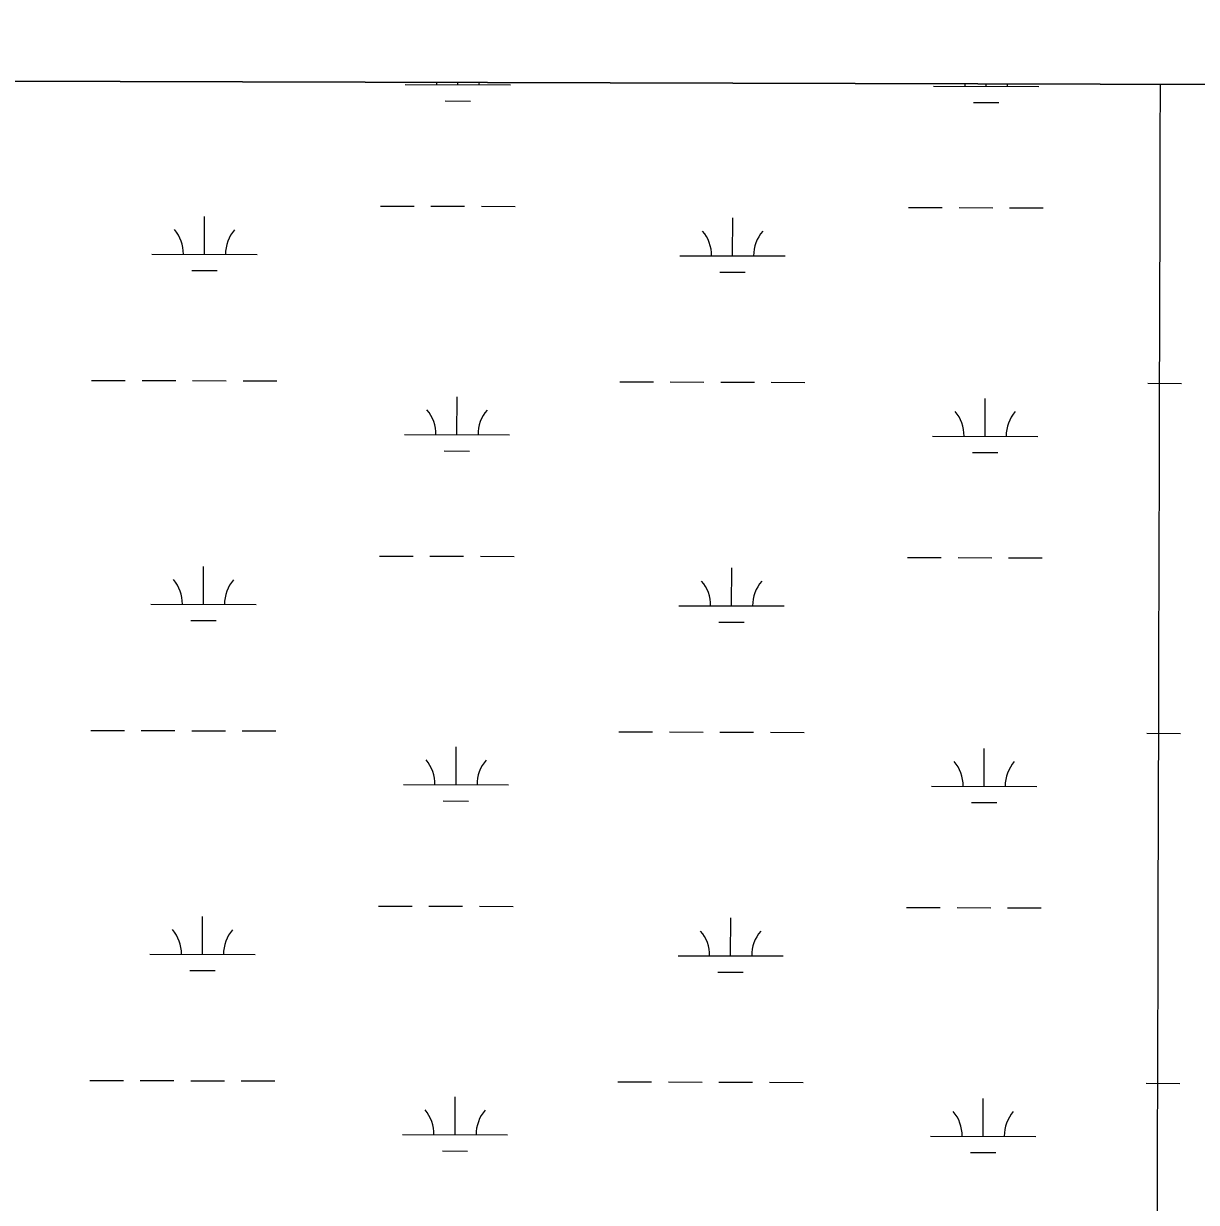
# Model space of a CAD drawing. Extents: x 3161514 to 3199414, y 831166 to 856601.
# Drawn here: x 3185603 to 3186717, y 853700 to 854820 of the extents above; entities that cross this region are included whole.
import ezdxf

# ---------------------------------------------------------------- set-up
doc = ezdxf.new("R2010")
doc.units = 0
for name, color, linetype in [('V-GRID-FRAM', 7, 'Continuous'), ('V-GRID-MAJR', 7, 'Continuous'), ('V-SITE-VEGE', 7, 'Continuous'), ('V-WETL-SWMP', 7, 'Continuous')]:
    doc.layers.add(name, color=color, linetype=linetype)

msp = doc.modelspace()

# ---------------------------------------------------------------- linework, layer by layer
at = {"layer": 'V-GRID-FRAM'}
msp.add_lwpolyline([(3165761.0470000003, 854820.033), (3197144.3310000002, 854733.305), (3197102.006, 836546.107), (3165702.8510000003, 836632.8790000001), (3165761.0470000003, 854820.033)], dxfattribs=at)
at = {"layer": 'V-GRID-MAJR'}
msp.add_spline([(3186635.62, 836575.0310000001), (3186651.484, 842634.341), (3186667.355, 848696.736), (3186683.227, 854759.171), (3186683.235, 854762.214)], degree=3, dxfattribs=at)
at = {"layer": 'V-SITE-VEGE'}
msp.add_line((3193473.2120000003, 854743.4501718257), (3185243.663, 854766.1926077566), dxfattribs=at)
at = {"layer": 'V-WETL-SWMP'}
for p, q in [((3186890.429855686, 854761.6417520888), (3185283.413265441, 854766.0827575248)), ((3185965.6741665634, 854762.0040018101), (3186065.673784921, 854761.7277258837)), ((3186015.673975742, 854761.8658638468), (3186015.6800352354, 854764.0591314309)), ((3186517.580060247, 854760.4792128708), (3186517.586118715, 854762.6721092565)), ((3186467.5802510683, 854760.6173508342), (3186567.579869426, 854760.3410749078)), ((3186003.631389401, 854746.4680758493), (3186027.6312978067, 854746.4017696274)), ((3186505.537473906, 854745.0814248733), (3186529.537382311, 854745.0151186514)), ((3185941.947345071, 854646.6371130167), (3185973.9472229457, 854646.5487047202)), ((3185989.9471618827, 854646.5045005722), (3186021.947039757, 854646.4160922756)), ((3186037.946978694, 854646.3718881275), (3186069.9468565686, 854646.283479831)), ((3186443.853429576, 854645.2504620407), (3186475.85330745, 854645.1620537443)), ((3186491.8532463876, 854645.1178495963), (3186523.853124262, 854645.0294412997)), ((3186539.853063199, 854644.9852371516), (3186571.8529410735, 854644.896828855)), ((3185774.755707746, 854600.6688478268), (3185774.8551670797, 854636.6687104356)), ((3186276.661792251, 854599.2821968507), (3186276.761251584, 854635.2820594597)), ((3185724.755898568, 854600.8069857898), (3185824.755516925, 854600.5307098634)), ((3186226.6619830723, 854599.4203348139), (3186326.6616014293, 854599.1440588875)), ((3185762.713121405, 854585.2710598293), (3185786.7130298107, 854585.204753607)), ((3186264.61920591, 854583.8844088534), (3186288.619114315, 854583.8181026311)), ((3185667.580388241, 854480.8934903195), (3185699.5802661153, 854480.8050820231)), ((3185715.5802050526, 854480.7608778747), (3185747.580082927, 854480.6724695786)), ((3185763.580021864, 854480.6282654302), (3185795.5798997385, 854480.5398571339)), ((3185811.5798386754, 854480.4956529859), (3185843.5797165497, 854480.4072446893)), ((3186169.486472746, 854479.5068393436), (3186201.48635062, 854479.4184310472)), ((3186217.4862895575, 854479.3742268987), (3186249.486167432, 854479.2858186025)), ((3186265.4861063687, 854479.2416144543), (3186297.485984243, 854479.153206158)), ((3186313.4859231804, 854479.1090020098), (3186345.4858010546, 854479.0205937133)), ((3186671.3925572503, 854478.1201883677), (3186703.392435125, 854478.0317800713)), ((3186014.7548748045, 854429.1921334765), (3186014.854334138, 854465.1919960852)), ((3186516.660959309, 854427.8054825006), (3186516.760418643, 854463.8053451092)), ((3185964.7550656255, 854429.3302714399), (3186064.7546839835, 854429.0539955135)), ((3186466.6611501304, 854427.9436204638), (3186566.660768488, 854427.6673445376)), ((3186002.712288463, 854413.794345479), (3186026.712196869, 854413.7280392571)), ((3186504.6183729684, 854412.4076945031), (3186528.6182813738, 854412.3413882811)), ((3185941.0282441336, 854313.9633826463), (3185973.028122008, 854313.87497435)), ((3185989.028060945, 854313.830770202), (3186021.0279388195, 854313.7423619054)), ((3186037.027877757, 854313.6981577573), (3186069.0277556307, 854313.6097494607)), ((3185773.8366068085, 854267.9951174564), (3185773.9360661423, 854303.9949800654)), ((3186275.7426913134, 854266.6084664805), (3186275.8421506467, 854302.6083290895)), ((3186442.934328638, 854312.5767316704), (3186474.934206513, 854312.4883233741)), ((3186490.9341454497, 854312.444119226), (3186522.934023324, 854312.3557109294)), ((3186538.9339622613, 854312.3115067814), (3186570.9338401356, 854312.2230984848)), ((3185723.83679763, 854268.1332554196), (3185823.836415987, 854267.8569794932)), ((3186225.742882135, 854266.7466044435), (3186325.7425004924, 854266.4703285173)), ((3185761.7940204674, 854252.5973294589), (3185785.7939288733, 854252.5310232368)), ((3186263.700104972, 854251.210678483), (3186287.7000133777, 854251.1443722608)), ((3185666.661287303, 854148.2197599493), (3185698.6611651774, 854148.1313516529)), ((3185714.6611041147, 854148.0871475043), (3185746.660981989, 854147.9987392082)), ((3185762.6609209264, 854147.95453506), (3185794.6607988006, 854147.8661267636)), ((3185810.6607377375, 854147.8219226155), (3185842.6606156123, 854147.7335143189)), ((3186168.567371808, 854146.8331089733), (3186200.5672496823, 854146.7447006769)), ((3186216.5671886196, 854146.7004965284), (3186248.567066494, 854146.6120882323)), ((3186264.5670054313, 854146.567884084), (3186296.5668833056, 854146.4794757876)), ((3186312.566822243, 854146.4352716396), (3186344.566700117, 854146.346863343)), ((3186670.4734563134, 854145.4464579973), (3186702.4733341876, 854145.358049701)), ((3186013.8357738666, 854096.5184031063), (3186013.9352332, 854132.5182657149)), ((3186515.741858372, 854095.1317521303), (3186515.8413177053, 854131.131614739)), ((3185963.8359646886, 854096.6565410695), (3186063.8355830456, 854096.3802651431)), ((3186465.742049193, 854095.2698900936), (3186565.7416675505, 854094.9936141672)), ((3186001.7931875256, 854081.1206151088), (3186025.793095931, 854081.0543088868)), ((3186503.6992720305, 854079.7339641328), (3186527.6991804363, 854079.6676579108)), ((3185940.1091431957, 853981.2896522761), (3185972.1090210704, 853981.2012439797)), ((3185988.1089600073, 853981.1570398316), (3186020.1088378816, 853981.068631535)), ((3186036.108776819, 853981.024427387), (3186068.1086546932, 853980.9360190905)), ((3186442.0152277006, 853979.9030013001), (3186474.0151055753, 853979.8145930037)), ((3186490.015044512, 853979.7703888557), (3186522.0149223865, 853979.6819805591)), ((3186538.014861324, 853979.637776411), (3186570.0147391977, 853979.5493681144)), ((3185772.917505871, 853935.3213870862), (3185773.0169652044, 853971.321249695)), ((3186274.8235903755, 853933.9347361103), (3186274.9230497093, 853969.9345987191)), ((3185722.9176966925, 853935.4595250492), (3185822.917315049, 853935.1832491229)), ((3186224.823781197, 853934.0728740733), (3186324.8233995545, 853933.7965981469)), ((3185760.87491953, 853919.9235990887), (3185784.8748279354, 853919.8572928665)), ((3186262.7810040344, 853918.5369481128), (3186286.7809124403, 853918.4706418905)), ((3185665.7421863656, 853815.5460295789), (3185697.74206424, 853815.4576212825)), ((3185713.7420031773, 853815.4134171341), (3185745.7418810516, 853815.325008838)), ((3185761.741819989, 853815.2808046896), (3185793.741697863, 853815.1923963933)), ((3185809.7416368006, 853815.1481922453), (3185841.741514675, 853815.0597839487)), ((3186167.64827087, 853814.159378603), (3186199.648148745, 853814.0709703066)), ((3186215.6480876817, 853814.0267661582), (3186247.647965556, 853813.9383578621)), ((3186263.6479044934, 853813.8941537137), (3186295.6477823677, 853813.8057454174)), ((3186311.647721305, 853813.7615412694), (3186343.6475991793, 853813.6731329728)), ((3186669.5543553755, 853812.7727276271), (3186701.5542332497, 853812.6843193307)), ((3186012.9166729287, 853763.8446727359), (3186013.016132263, 853799.8445353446)), ((3186514.822757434, 853762.45802176), (3186514.9222167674, 853798.4578843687)), ((3185962.9168637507, 853763.9828106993), (3186062.916482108, 853763.7065347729)), ((3186464.8229482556, 853762.5961597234), (3186564.8225666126, 853762.319883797)), ((3186000.874086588, 853748.4468847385), (3186024.873994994, 853748.3805785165)), ((3186502.780171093, 853747.0602337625), (3186526.7800794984, 853746.9939275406))]:
    msp.add_line(p, q, dxfattribs=at)
for centre, radius, start, end in [((3185960.432562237, 854762.4932881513), 35.24628790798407, 359.06988529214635, 2.6363581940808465), ((3186070.9180127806, 854762.1880422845), 35.246287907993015, 177.04710075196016, 180.6135406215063), ((3186462.338646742, 854761.1066371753), 35.24628790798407, 359.06988529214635, 2.635754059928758), ((3186572.8240972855, 854760.8013913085), 35.246287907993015, 177.04770488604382, 180.6135406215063), ((3185719.5142942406, 854601.2962721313), 35.24628790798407, 359.06988529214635, 40.61354362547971), ((3185829.9997447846, 854600.9910262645), 35.246287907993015, 139.06988228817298, 180.6135406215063), ((3186221.4203787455, 854599.9096211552), 35.24628790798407, 359.06988529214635, 40.61354362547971), ((3186331.9058292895, 854599.6043752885), 35.246287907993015, 139.06988228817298, 180.6135406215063), ((3185959.5134612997, 854429.819557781), 35.24628790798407, 359.06988529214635, 40.61354362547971), ((3186069.9989118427, 854429.5143119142), 35.246287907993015, 139.06988228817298, 180.6135406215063), ((3186461.419545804, 854428.4329068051), 35.24628790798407, 359.06988529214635, 40.61354362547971), ((3186571.904996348, 854428.1276609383), 35.246287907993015, 139.06988228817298, 180.6135406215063), ((3185718.595193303, 854268.6225417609), 35.24628790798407, 359.06988529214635, 40.61354362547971), ((3185829.0806438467, 854268.3172958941), 35.246287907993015, 139.06988228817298, 180.6135406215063), ((3186220.5012778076, 854267.235890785), 35.24628790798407, 359.06988529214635, 40.61354362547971), ((3186330.9867283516, 854266.9306449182), 35.246287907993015, 139.06988228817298, 180.6135406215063), ((3185958.5943603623, 854097.1458274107), 35.24628790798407, 359.06988529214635, 40.61354362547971), ((3186069.0798109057, 854096.840581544), 35.246287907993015, 139.06988228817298, 180.6135406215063), ((3186460.5004448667, 854095.7591764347), 35.24628790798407, 359.06988529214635, 40.61354362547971), ((3186570.98589541, 854095.453930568), 35.246287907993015, 139.06988228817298, 180.6135406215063), ((3185717.6760923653, 853935.9488113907), 35.24628790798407, 359.06988529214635, 40.61354362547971), ((3185828.161542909, 853935.6435655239), 35.246287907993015, 139.06988228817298, 180.6135406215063), ((3186219.58217687, 853934.5621604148), 35.24628790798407, 359.06988529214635, 40.61354362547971), ((3186330.0676274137, 853934.256914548), 35.246287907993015, 139.06988228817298, 180.6135406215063), ((3185957.6752594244, 853764.4720970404), 35.24628790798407, 359.06988529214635, 40.61354362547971), ((3186068.160709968, 853764.1668511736), 35.246287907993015, 139.06988228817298, 180.6135406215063), ((3186459.5813439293, 853763.0854460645), 35.24628790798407, 359.06988529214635, 40.61354362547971), ((3186570.0667944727, 853762.7802001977), 35.246287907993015, 139.06988228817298, 180.6135406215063)]:
    msp.add_arc(centre, radius, start, end, dxfattribs=at)

doc.saveas('drawing.dxf')
